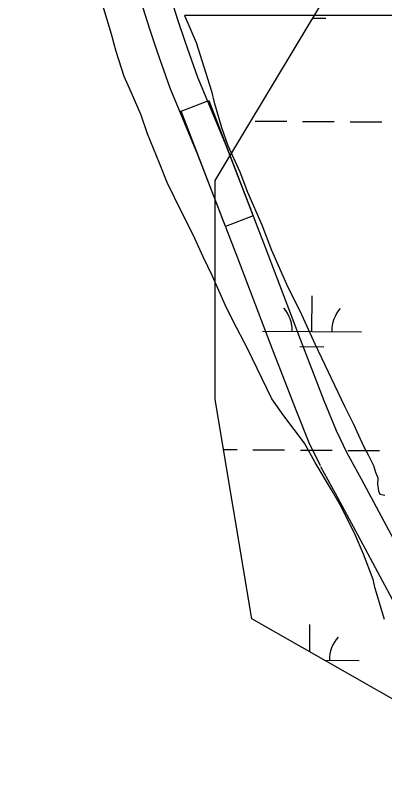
# Model space of a CAD drawing. Extents: x 3172231 to 3210228, y 940198 to 965780.
# Drawn here: x 3198301 to 3198674, y 957877 to 958662 of the extents above; entities that cross this region are included whole.
import ezdxf

# ---------------------------------------------------------------- set-up
doc = ezdxf.new("R2010")
doc.units = 0
for name, color, linetype in [('V-ROAD-CNTR', 7, 'Continuous'), ('V-SITE-VEGE', 7, 'Continuous'), ('V-WETL-SWMP', 7, 'Continuous')]:
    doc.layers.add(name, color=color, linetype=linetype)

msp = doc.modelspace()

# ---------------------------------------------------------------- linework, layer by layer
at = {"layer": 'V-ROAD-CNTR'}
for points in [[(3198608.824, 958206.313), (3198597.664, 958229.729), (3198584.943, 958261.002), (3198560.781, 958323.344), (3198525.303, 958416.511), (3198484.99, 958521.084), (3198456.981, 958588.716), (3198444.117, 958625.163), (3198436.249, 958648.388), (3198427.471, 958676.05), (3198418.012, 958709.098), (3198409.857, 958742.708), (3198402.196, 958789.29), (3198385.374, 958896.145), (3198375.039, 958959.476), (3198370.321, 958988.026), (3198365.631, 959015.215), (3198355.766, 959056.884), (3198347.551, 959092.951), (3198315.526, 959203.533), (3198281.174, 959321.872), (3198272.426, 959363.092)], [(3198635.906, 958219.221), (3198625.122, 958241.845), (3198612.825, 958272.076), (3198588.785, 958334.102), (3198553.317, 958427.245), (3198512.848, 958532.22), (3198485.005, 958599.456), (3198472.469, 958634.969), (3198464.757, 958657.738), (3198456.195, 958684.716), (3198447.022, 958716.766), (3198439.277, 958748.688), (3198431.816, 958794.056), (3198414.996, 958900.893), (3198404.643, 958964.338), (3198399.903, 958993.022), (3198395.037, 959021.227), (3198384.988, 959063.67), (3198376.609, 959100.461), (3198344.34, 959211.887), (3198310.292, 959329.178), (3198301.862, 959368.896)], [(3198779.138, 957860.045), (3198777.257, 957889.244), (3198774.362, 957913.275), (3198770.088, 957937.152), (3198764.148, 957964.78), (3198756.302, 957988.877), (3198744.847, 958013.872), (3198713.484, 958075.381), (3198673.492, 958150.08), (3198650.567, 958192.811), (3198635.486, 958220.036)], [(3198749.182, 957858.413), (3198747.373, 957886.484), (3198744.68, 957908.833), (3198740.648, 957931.354), (3198735.144, 957956.962), (3198728.31, 957977.947), (3198717.835, 958000.804), (3198686.894, 958061.487), (3198647.05, 958135.908), (3198624.227, 958178.451), (3198609.244, 958205.498)]]:
    msp.add_lwpolyline(points, dxfattribs=at)
msp.add_lwpolyline([(3198512.901, 958448.683), (3198467.938, 958565.316), (3198495.93, 958576.107), (3198540.893, 958459.474)], close=True, dxfattribs=at)
at = {"layer": 'V-SITE-VEGE'}
for p, q in [((3198397.482, 958643.316), (3198388.95, 958672.295)), ((3198402.457, 958625.929), (3198397.482, 958643.316)), ((3198410.284, 958600.57), (3198402.457, 958625.929)), ((3198417.438, 958584.62), (3198410.284, 958600.57)), ((3198427.446, 958561.421), (3198417.438, 958584.62)), ((3198433.861, 958542.579), (3198427.446, 958561.421)), ((3198446.007, 958512.858), (3198433.861, 958542.579)), ((3198453.863, 958493.288), (3198446.007, 958512.858)), ((3198468.9, 958462.828), (3198453.863, 958493.288)), ((3198480.358, 958440.345), (3198468.9, 958462.828)), ((3198490.371, 958417.868), (3198480.358, 958440.345)), ((3198499.675, 958398.289), (3198490.371, 958417.868)), ((3198512.549, 958369.288), (3198499.675, 958398.289)), ((3198520.425, 958353.334), (3198512.549, 958369.288)), ((3198535.468, 958324.322), (3198520.425, 958353.334)), ((3198544.772, 958304.743), (3198535.468, 958324.322)), ((3198559.808, 958274.283), (3198544.772, 958304.743)), ((3198572.017, 958256.858), (3198559.808, 958274.283)), ((3198592.855, 958229.264), (3198572.017, 958256.858)), ((3198603.605, 958209.679), (3198592.855, 958229.264)), ((3198620.102, 958182.104), (3198603.605, 958209.679)), ((3198630.141, 958164.692), (3198620.102, 958182.104)), ((3198644.461, 958135.687), (3198630.141, 958164.692)), ((3198652.323, 958116.837), (3198644.461, 958135.687)), ((3198662.319, 958091.466), (3198652.323, 958116.837)), ((3198664.443, 958082.051), (3198662.319, 958091.466)), ((3198673.688, 958050.897), (3198664.443, 958082.051))]:
    msp.add_line(p, q, dxfattribs=at)
msp.add_lwpolyline([(3198987.68, 958662.222), (3198471.586, 958662.222), (3198483.176, 958634.999), (3198498.84, 958585.73), (3198500.957, 958575.593), (3198508.778, 958548.791), (3198515.197, 958530.67), (3198527.358, 958503.843), (3198535.208, 958483.548), (3198549.507, 958450.2), (3198559.505, 958424.829), (3198575.951, 958387.13), (3198588.126, 958363.195), (3198603.148, 958329.843), (3198633.209, 958266.754), (3198642.519, 958248.621), (3198652.532, 958226.147), (3198657.547, 958216.718), (3198662.561, 958206.564), (3198664.697, 958200.043), (3198666.839, 958194.245), (3198666.804, 958187.734), (3198667.494, 958181.222), (3198668.926, 958177.597), (3198673.982, 958176.845)], dxfattribs=at)
at = {"layer": 'V-WETL-SWMP'}
for p, q in [((3198502.554, 958495.303), (3198613.445, 958680.198)), ((3198601.107, 958659.626), (3198614.455, 958659.535)), ((3198542.901, 958555.38), (3198574.9, 958555.162)), ((3198590.9, 958555.053), (3198622.899, 958554.835)), ((3198638.898, 958554.727), (3198670.898, 958554.509)), ((3198502.554, 958273.429), (3198502.554, 958495.303)), ((3198600.296, 958342.38), (3198600.541, 958378.38)), ((3198550.297, 958342.721), (3198650.295, 958342.04)), ((3198588.191, 958327.031), (3198612.191, 958326.868)), ((3198539.518, 958051.555), (3198502.554, 958273.429)), ((3198510.97, 958222.915), (3198524.637, 958222.822)), ((3198540.636, 958222.713), (3198572.635, 958222.495)), ((3198588.635, 958222.386), (3198620.634, 958222.168)), ((3198636.634, 958222.059), (3198668.633, 958221.841)), ((3198798.265, 957903.639), (3198539.518, 958051.555)), ((3198598.089, 958018.072), (3198598.277, 958045.712)), ((3198612.888, 958009.612), (3198648.03, 958009.373))]:
    msp.add_line(p, q, dxfattribs=at)
for centre, start, end in [((3198545.058, 958343.231), 358.838165, 40.381824), ((3198655.541, 958342.479), 138.838162, 180.381821), ((3198653.277, 958009.812), 138.838162, 180.381821)]:
    msp.add_arc(centre, 35.246, start, end, dxfattribs=at)

doc.saveas('drawing.dxf')
